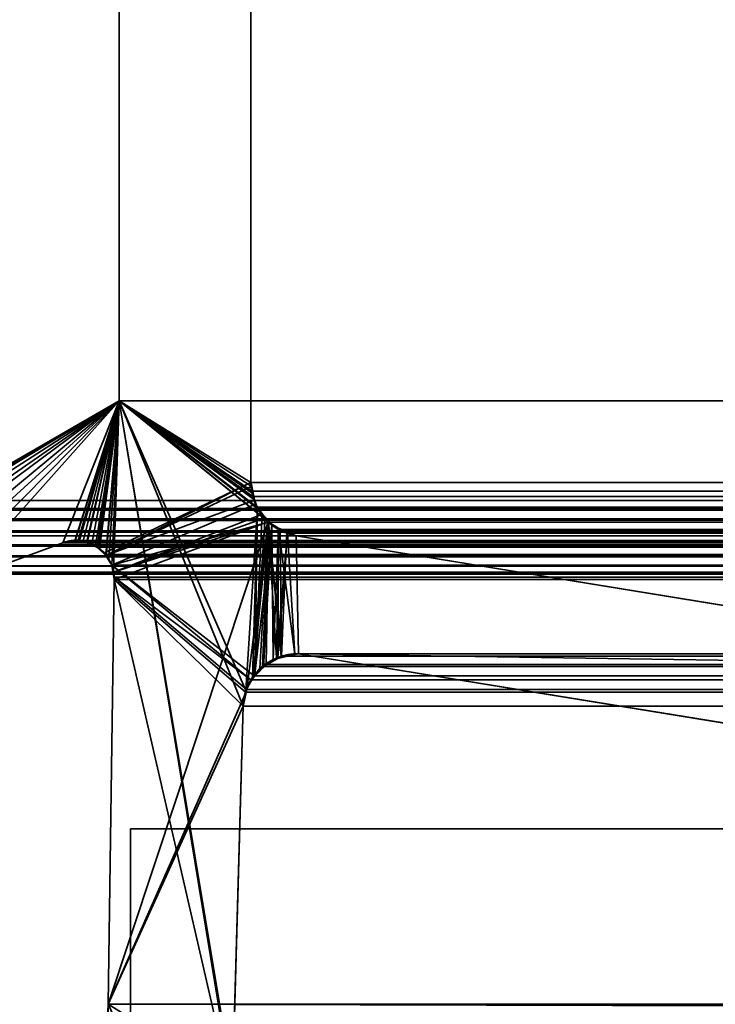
# Model space of a CAD drawing. Header units: millimetres. Extents: x -488 to 6688, y -115 to 115.
# Tile 600 of 656: x 1137.14 to 1142.56, y 1.65 to 9.33. Entities that reach past the tile are written whole.
import ezdxf

# ---------------------------------------------------------------- set-up
doc = ezdxf.new("R2010")
doc.units = ezdxf.units.MM
doc.layers.add('151', color=7, linetype='Continuous', true_color=0xffffff)

# ---------------------------------------------------------------- blocks, each defined once
blk = doc.blocks.new('UG_SURFACE_002')
at = {"layer": '151', "color": 252, "linetype": 'Continuous', "lineweight": 35}
for points in [[(2037.4999, -15, 2194.2501), (2037.4999, 115, 2194.2501), (962.5, 115, 2194.2501), (962.5, -15, 2194.2501)], [(1112.5, -15, 2044.25), (1112.5, 115, 2044.25), (1887.5, 115, 2044.25), (1887.5, -15, 2044.25)]]:
    blk.add_3dface(points, dxfattribs=at)
blk = doc.blocks.new('UG_SURFACE_110')
at = {"layer": '151', "color": 7, "linetype": 'Continuous', "lineweight": 35}
for points in [[(1138.9384, 10.8663, -10.75), (1138.9384, 5.7187, -10.75), (1137.9112, 6.3541, -10.75), (1137.9112, 10.6334, -10.75)], [(1138.9384, 5.7187, 2018.3115), (1138.9384, 10.8663, 2018.3115), (1137.9112, 10.6334, 2019.3388), (1137.9112, 6.3541, 2019.3388)], [(1138.9384, 5.7187, -10.75), (1138.9384, 10.8663, -10.75), (1138.9384, 10.8663, 2018.3115), (1138.9384, 5.7187, 2018.3115)], [(1137.9112, 6.3541, 2019.3388), (1137.9112, 10.6334, 2019.3388), (1137.9112, 10.6334, -10.75), (1137.9112, 6.3541, -10.75)], [(1137.9112, 6.3541, -10.75), (1136.4611, 5.1543, -10.75), (1136.4235, 5.2316, -10.75), (1136.4199, 5.2475, -10.75)], [(1136.4199, 5.2475, -10.75), (1136.4201, 5.3223, -10.75), (1137.9112, 6.3541, -10.75)], [(1137.9112, 6.3541, -10.75), (1136.4201, 5.3223, -10.75), (1136.4204, 5.3707, -10.75), (1136.4348, 5.4049, -10.75)], [(1137.9112, 6.3541, -10.75), (1136.4348, 5.4049, -10.75), (1136.4691, 5.4856, -10.75)], [(1136.5142, 5.0843, -10.75), (1136.4808, 5.1139, -10.75), (1136.4611, 5.1543, -10.75), (1137.9112, 6.3541, -10.75)], [(1136.4691, 5.4856, -10.75), (1136.47, 5.4877, -10.75), (1136.5358, 5.55, -10.75), (1137.9112, 6.3541, -10.75)], [(1136.5974, 5.0268, -10.75), (1136.5675, 5.0372, -10.75), (1136.5142, 5.0843, -10.75), (1137.9112, 6.3541, -10.75)], [(1136.5358, 5.55, -10.75), (1136.5647, 5.5775, -10.75), (1137.9112, 6.3541, -10.75)], [(1136.5647, 5.5775, 2020.6852), (1137.9112, 6.3541, 2019.3388), (1137.9112, 6.3541, -10.75), (1136.5647, 5.5775, -10.75)], [(1136.8068, 5.0016, 2020.4432), (1137.4708, 5.2483, 2019.7792), (1137.9112, 6.3541, 2019.3388), (1136.5647, 5.5775, 2020.6852)], [(1137.9112, 6.3541, -10.75), (1136.6966, 4.995, -10.75), (1136.6897, 4.9946, -10.75), (1136.5974, 5.0268, -10.75)], [(1137.9112, 6.3541, -10.75), (1137.4708, 5.2483, -10.75), (1136.8068, 5.0016, -10.75), (1136.6966, 4.995, -10.75)], [(1137.5659, 5.2625, -10.75), (1137.4708, 5.2483, -10.75), (1137.9112, 6.3541, -10.75)], [(1137.9112, 6.3541, 2019.3388), (1137.4708, 5.2483, 2019.7792), (1137.5656, 5.2561, 2019.6843)], [(1137.5656, 5.2561, 2019.6843), (1137.6314, 5.2615, 2019.6187), (1137.9112, 6.3541, 2019.3388)], [(1137.9112, 6.3541, -10.75), (1137.5923, 5.2665, -10.75), (1137.5659, 5.2625, -10.75)], [(1137.6628, 5.2488, -10.75), (1137.5923, 5.2665, -10.75), (1137.9112, 6.3541, -10.75)], [(1137.9112, 6.3541, 2019.3388), (1137.6314, 5.2615, 2019.6187), (1137.6625, 5.2472, 2019.5875)], [(1137.6625, 5.2472, 2019.5875), (1137.7499, 5.2071, 2019.5), (1137.9112, 6.3541, 2019.3388)], [(1137.9112, 6.3541, -10.75), (1137.6983, 5.2399, -10.75), (1137.6628, 5.2488, -10.75)], [(1137.7467, 5.2043, -10.75), (1137.6983, 5.2399, -10.75), (1137.9112, 6.3541, -10.75)], [(1137.9112, 6.3541, -10.75), (1138.9384, 5.7187, -10.75), (1137.7963, 5.1678, -10.75), (1137.7467, 5.2043, -10.75)], [(1137.7499, 5.2071, 2019.5), (1137.7584, 5.2033, 2019.4917), (1137.9112, 6.3541, 2019.3388)], [(1137.9112, 6.3541, 2019.3388), (1137.7584, 5.2033, 2019.4917), (1137.8086, 5.1456, 2019.4414)], [(1137.8086, 5.1456, 2019.4414), (1137.8318, 5.1188, 2019.4182), (1137.9112, 6.3541, 2019.3388)], [(1137.9112, 6.3541, 2019.3388), (1137.8318, 5.1188, 2019.4182), (1137.8535, 5.0731, 2019.3965)], [(1137.8535, 5.0731, 2019.3965), (1137.8678, 5.0177, 2019.3822), (1137.9112, 6.3541, 2019.3388)], [(1138.8117, 0.8784, 2018.4383), (1137.9112, 6.3541, 2019.3388), (1137.8678, 5.0177, 2019.3822), (1137.8716, 4.9608, 2019.3784)], [(1137.9112, 6.3541, 2019.3388), (1138.9463, 5.638, 2018.3039), (1138.9414, 5.6882, 2018.3086)], [(1138.9414, 5.6882, 2018.3086), (1138.9384, 5.7187, 2018.3115), (1137.9112, 6.3541, 2019.3388)], [(1137.9112, 6.3541, 2019.3388), (1138.8994, 4.0942, 2018.3506), (1138.99, 5.5167, 2018.26), (1138.9666, 5.5817, 2018.2834)], [(1137.9112, 6.3541, 2019.3388), (1138.799, 0.9593, 2018.451), (1138.7951, 1.0412, 2018.4548)], [(1138.9666, 5.5817, 2018.2834), (1138.9463, 5.638, 2018.3039), (1137.9112, 6.3541, 2019.3388)], [(1137.9112, 6.3541, 2019.3388), (1138.8117, 0.8784, 2018.4383), (1138.799, 0.9593, 2018.451)], [(1138.7951, 1.0412, 2018.4548), (1138.8776, 3.9715, 2018.3723), (1137.9112, 6.3541, 2019.3388)], [(1138.8776, 3.9715, 2018.3723), (1138.8986, 4.0895, 2018.3513), (1138.8994, 4.0942, 2018.3506), (1137.9112, 6.3541, 2019.3388)], [(1137.8081, 5.1482, -10.75), (1137.7963, 5.1678, -10.75), (1138.9384, 5.7187, -10.75)], [(1137.8081, 5.1482, -10.75), (1138.9384, 5.7187, -10.75), (1138.9447, 5.689, -10.75)], [(1138.9447, 5.689, -10.75), (1138.9678, 5.5798, -10.75), (1137.8081, 5.1482, -10.75)], [(1138.9384, 5.7187, -10.75), (1138.9384, 5.7187, 2018.3115), (1138.9414, 5.6882, 2018.3086)], [(1138.9414, 5.6882, 2018.3086), (1138.9447, 5.689, -10.75), (1138.9384, 5.7187, -10.75)], [(1138.9447, 5.689, -10.75), (1138.9414, 5.6882, 2018.3086), (1138.9463, 5.638, 2018.3039)], [(1138.9447, 5.689, -10.75), (1138.9463, 5.638, 2018.3039), (1138.9666, 5.5817, 2018.2834)], [(1138.9666, 5.5817, 2018.2834), (1138.9678, 5.5798, -10.75), (1138.9447, 5.689, -10.75)], [(1138.9678, 5.5798, -10.75), (1138.9742, 5.5488, -10.75), (1137.8535, 5.0731, -10.75), (1137.8081, 5.1482, -10.75)], [(1137.8678, 5.0177, -10.75), (1137.8535, 5.0731, -10.75), (1138.9742, 5.5488, -10.75), (1139.0296, 5.471, -10.75)], [(1138.9742, 5.5488, -10.75), (1138.9666, 5.5817, 2018.2834), (1138.99, 5.5167, 2018.26)], [(1138.9742, 5.5488, -10.75), (1138.9678, 5.5798, -10.75), (1138.9666, 5.5817, 2018.2834)], [(1138.9742, 5.5488, -10.75), (1138.99, 5.5167, 2018.26), (1139.027, 5.4733, 2018.223)], [(1139.027, 5.4733, 2018.223), (1139.0296, 5.471, -10.75), (1138.9742, 5.5488, -10.75)], [(1139.0296, 5.471, -10.75), (1139.0498, 5.4428, -10.75), (1137.8678, 5.0177, -10.75)], [(1138.99, 5.5167, 2018.26), (1138.8994, 4.0942, 2018.3506), (1138.9511, 4.1885, 2018.2989)], [(1138.9511, 4.1885, 2018.2989), (1138.9694, 4.2222, 2018.2805), (1138.99, 5.5167, 2018.26)], [(1139.027, 5.4733, 2018.223), (1138.99, 5.5167, 2018.26), (1138.9694, 4.2222, 2018.2805)], [(1138.9694, 4.2222, 2018.2805), (1139.0493, 5.447, 2018.2006), (1139.027, 5.4733, 2018.223)], [(1139.0296, 5.471, -10.75), (1139.027, 5.4733, 2018.223), (1139.0493, 5.447, 2018.2006)], [(1139.0493, 5.447, 2018.2006), (1139.0498, 5.4428, -10.75), (1139.0296, 5.471, -10.75)], [(1137.825, 1.6459, -10.75), (1139.0734, 5.4097, -10.75), (1138.9108, 4.1239, -10.75), (1138.9031, 4.0887, -10.75)], [(1139.0734, 5.4097, -10.75), (1137.825, 1.6459, -10.75), (1137.8716, 4.9608, -10.75)], [(1139.0498, 5.4428, -10.75), (1139.0734, 5.4097, -10.75), (1137.8678, 5.0177, -10.75)], [(1137.8716, 4.9608, -10.75), (1137.8678, 5.0177, -10.75), (1139.0734, 5.4097, -10.75)], [(1138.9549, 4.1872, -10.75), (1138.9108, 4.1239, -10.75), (1139.0734, 5.4097, -10.75)], [(1139.0734, 5.4097, -10.75), (1139.0095, 4.2657, -10.75), (1138.9549, 4.1872, -10.75)], [(1138.9694, 4.2222, 2018.2805), (1139.1013, 5.386, 2018.1489), (1139.0493, 5.447, 2018.2006)], [(1139.1013, 5.386, 2018.1489), (1138.9694, 4.2222, 2018.2805), (1139.038, 4.2773, 2018.2121)], [(1139.0367, 4.2832, -10.75), (1139.0095, 4.2657, -10.75), (1139.0734, 5.4097, -10.75)], [(1139.0734, 5.4097, -10.75), (1139.1389, 4.3495, -10.75), (1139.0367, 4.2832, -10.75)], [(1139.038, 4.2773, 2018.2121), (1139.1133, 4.3379, 2018.1367), (1139.1013, 5.386, 2018.1489)], [(1139.0498, 5.4428, -10.75), (1139.0493, 5.447, 2018.2006), (1139.1013, 5.386, 2018.1489)], [(1139.1013, 5.386, 2018.1489), (1139.0734, 5.4097, -10.75), (1139.0498, 5.4428, -10.75)], [(1139.1389, 4.3495, -10.75), (1139.0734, 5.4097, -10.75), (1139.1571, 5.3596, -10.75)], [(1139.0734, 5.4097, -10.75), (1139.1013, 5.386, 2018.1489), (1139.1547, 5.3626, 2018.0953)], [(1139.1547, 5.3626, 2018.0953), (1139.1571, 5.3596, -10.75), (1139.0734, 5.4097, -10.75)], [(1139.1547, 5.3626, 2018.0953), (1139.1013, 5.386, 2018.1489), (1139.1133, 4.3379, 2018.1367)], [(1139.1547, 5.3626, 2018.0953), (1139.1133, 4.3379, 2018.1367), (1139.1484, 4.3455, 2018.1017)], [(1139.1571, 5.3596, -10.75), (1139.2237, 5.3197, -10.75), (1139.1389, 4.3495, -10.75)], [(1139.1479, 4.3511, -10.75), (1139.1389, 4.3495, -10.75), (1139.2237, 5.3197, -10.75)], [(1139.2237, 5.3197, -10.75), (1139.2826, 4.3758, -10.75), (1139.1479, 4.3511, -10.75)], [(1139.1484, 4.3455, 2018.1017), (1139.2823, 4.3748, 2017.9677), (1139.1547, 5.3626, 2018.0953)], [(1139.2823, 4.3748, 2017.9677), (1139.3108, 4.381, 2017.9391), (1139.2921, 5.3024, 2017.9579), (1139.1547, 5.3626, 2018.0953)], [(1139.1571, 5.3596, -10.75), (1139.1547, 5.3626, 2018.0953), (1139.2921, 5.3024, 2017.9579)], [(1139.2921, 5.3024, 2017.9579), (1139.2237, 5.3197, -10.75), (1139.1571, 5.3596, -10.75)], [(1139.2237, 5.3197, -10.75), (1139.2921, 5.3024, -10.75), (1139.3108, 4.381, -10.75), (1139.2826, 4.3758, -10.75)], [(1139.2921, 5.3024, 2017.9579), (1139.2921, 5.3024, -10.75), (1139.2237, 5.3197, -10.75)], [(1148.4149, 2.8982, -10.75), (1139.3108, 4.381, -10.75), (1139.2921, 5.3024, -10.75), (1145.5108, 4.2872, -10.75)], [(1145.5108, 4.2872, 2011.7393), (1139.2921, 5.3024, 2017.9579), (1139.3108, 4.381, 2017.9391)], [(1145.5108, 4.2872, -10.75), (1139.2921, 5.3024, -10.75), (1139.2921, 5.3024, 2017.9579), (1145.5108, 4.2872, 2011.7393)], [(1137.4708, 5.2483, 2019.7792), (1136.8068, 5.0016, 2020.4432), (1136.8068, 5.0016, -10.75), (1137.4708, 5.2483, -10.75)], [(1137.4708, 5.2483, -10.75), (1137.5659, 5.2625, -10.75), (1137.5656, 5.2561, 2019.6843)], [(1137.5656, 5.2561, 2019.6843), (1137.4708, 5.2483, 2019.7792), (1137.4708, 5.2483, -10.75)], [(1137.6314, 5.2615, 2019.6187), (1137.5656, 5.2561, 2019.6843), (1137.5659, 5.2625, -10.75)], [(1137.6314, 5.2615, 2019.6187), (1137.5659, 5.2625, -10.75), (1137.5923, 5.2665, -10.75)], [(1137.5923, 5.2665, -10.75), (1137.6628, 5.2488, -10.75), (1137.6625, 5.2472, 2019.5875)], [(1137.6625, 5.2472, 2019.5875), (1137.6314, 5.2615, 2019.6187), (1137.5923, 5.2665, -10.75)], [(1137.6625, 5.2472, 2019.5875), (1137.6628, 5.2488, -10.75), (1137.6983, 5.2399, -10.75)], [(1137.7499, 5.2071, 2019.5), (1137.6625, 5.2472, 2019.5875), (1137.6983, 5.2399, -10.75)], [(1137.6983, 5.2399, -10.75), (1137.7467, 5.2043, -10.75), (1137.7499, 5.2071, 2019.5)], [(1137.7584, 5.2033, 2019.4917), (1137.7499, 5.2071, 2019.5), (1137.7467, 5.2043, -10.75)], [(1137.7467, 5.2043, -10.75), (1137.7963, 5.1678, -10.75), (1137.8086, 5.1456, 2019.4414)], [(1137.8086, 5.1456, 2019.4414), (1137.7584, 5.2033, 2019.4917), (1137.7467, 5.2043, -10.75)], [(1137.7963, 5.1678, -10.75), (1137.8081, 5.1482, -10.75), (1137.8086, 5.1456, 2019.4414)], [(1137.8081, 5.1482, -10.75), (1137.8535, 5.0731, -10.75), (1137.8535, 5.0731, 2019.3965)], [(1137.8535, 5.0731, 2019.3965), (1137.8318, 5.1188, 2019.4182), (1137.8081, 5.1482, -10.75)], [(1137.8318, 5.1188, 2019.4182), (1137.8086, 5.1456, 2019.4414), (1137.8081, 5.1482, -10.75)], [(1137.8535, 5.0731, -10.75), (1137.8678, 5.0177, -10.75), (1137.8716, 4.9608, 2019.3784)], [(1137.8716, 4.9608, 2019.3784), (1137.8678, 5.0177, 2019.3822), (1137.8535, 5.0731, -10.75)], [(1137.8678, 5.0177, 2019.3822), (1137.8535, 5.0731, 2019.3965), (1137.8535, 5.0731, -10.75)], [(1137.8678, 5.0177, -10.75), (1137.8716, 4.9608, -10.75), (1137.8716, 4.9608, 2019.3784)], [(1137.825, 1.6459, 2019.4249), (1137.8716, 4.9608, 2019.3784), (1137.8716, 4.9608, -10.75), (1137.825, 1.6459, -10.75)], [(1137.8716, 4.9608, 2019.3784), (1137.825, 1.6459, 2019.4249), (1137.826, 1.4847, 2019.424), (1138.8117, 0.8784, 2018.4383)], [(1139.3108, 4.381, 2017.9391), (1139.2823, 4.3748, 2017.9677), (1139.2826, 4.3758, -10.75)], [(1139.2826, 4.3758, -10.75), (1139.3108, 4.381, -10.75), (1139.3108, 4.381, 2017.9391)], [(1139.3108, 4.381, 2017.9391), (1148.4149, 2.8982, 2008.8351), (1145.5448, 4.2832, 2011.7052), (1145.5108, 4.2872, 2011.7393)], [(1139.3108, 4.381, -10.75), (1148.4149, 2.8982, -10.75), (1148.4149, 2.8982, 2008.8351), (1139.3108, 4.381, 2017.9391)], [(1139.0367, 4.2832, -10.75), (1139.1389, 4.3495, -10.75), (1139.1484, 4.3455, 2018.1017)], [(1139.1484, 4.3455, 2018.1017), (1139.1133, 4.3379, 2018.1367), (1139.0367, 4.2832, -10.75)], [(1139.1133, 4.3379, 2018.1367), (1139.038, 4.2773, 2018.2121), (1139.0367, 4.2832, -10.75)], [(1139.1389, 4.3495, -10.75), (1139.1479, 4.3511, -10.75), (1139.1484, 4.3455, 2018.1017)], [(1139.1479, 4.3511, -10.75), (1139.2826, 4.3758, -10.75), (1139.2823, 4.3748, 2017.9677)], [(1139.2823, 4.3748, 2017.9677), (1139.1484, 4.3455, 2018.1017), (1139.1479, 4.3511, -10.75)], [(1138.9549, 4.1872, -10.75), (1139.0095, 4.2657, -10.75), (1139.038, 4.2773, 2018.2121)], [(1139.038, 4.2773, 2018.2121), (1138.9694, 4.2222, 2018.2805), (1138.9549, 4.1872, -10.75)], [(1139.0095, 4.2657, -10.75), (1139.0367, 4.2832, -10.75), (1139.038, 4.2773, 2018.2121)], [(1138.9511, 4.1885, 2018.2989), (1138.8994, 4.0942, 2018.3506), (1138.9108, 4.1239, -10.75)], [(1138.9108, 4.1239, -10.75), (1138.9549, 4.1872, -10.75), (1138.9511, 4.1885, 2018.2989)], [(1138.9694, 4.2222, 2018.2805), (1138.9511, 4.1885, 2018.2989), (1138.9549, 4.1872, -10.75)], [(1138.9031, 4.0887, -10.75), (1138.8776, 3.9715, -10.75), (1137.825, 1.6459, -10.75)], [(1138.8776, 3.9715, -10.75), (1138.9031, 4.0887, -10.75), (1138.8986, 4.0895, 2018.3513)], [(1138.8986, 4.0895, 2018.3513), (1138.8776, 3.9715, 2018.3723), (1138.8776, 3.9715, -10.75)], [(1138.8994, 4.0942, 2018.3506), (1138.8986, 4.0895, 2018.3513), (1138.9031, 4.0887, -10.75)], [(1138.9031, 4.0887, -10.75), (1138.9108, 4.1239, -10.75), (1138.8994, 4.0942, 2018.3506)], [(1138.8776, 3.9715, -10.75), (1138.7951, 1.0412, -10.75), (1137.8256, 1.4846, -10.75), (1137.825, 1.6459, -10.75)], [(1138.7951, 1.0412, -10.75), (1138.8776, 3.9715, -10.75), (1138.8776, 3.9715, 2018.3723), (1138.7951, 1.0412, 2018.4548)], [(1137.825, 1.6459, -10.75), (1137.8256, 1.4846, -10.75), (1137.826, 1.4847, 2019.424)], [(1137.826, 1.4847, 2019.424), (1137.825, 1.6459, 2019.4249), (1137.825, 1.6459, -10.75)]]:
    blk.add_3dface(points, dxfattribs=at)
blk = doc.blocks.new('UG_SURFACE_111')
at = {"layer": '151', "color": 7, "linetype": 'Continuous', "lineweight": 35}
for points in [[(1137.9112, 6.3541, 2019.3388), (1137.9112, 10.6334, 2019.3388), (1138.9384, 10.8663, 2018.3115), (1138.9384, 5.7187, 2018.3115)], [(1138.9384, 5.7187, 2018.3115), (1138.9384, 10.8663, 2018.3115), (1861.0616, 10.8663, 2018.3115), (1861.0616, 5.7187, 2018.3115)], [(1862.0888, 6.3541, 2019.3388), (1862.0888, 10.6334, 2019.3388), (1137.9112, 10.6334, 2019.3388), (1137.9112, 6.3541, 2019.3388)], [(1136.5647, 5.5775, 2020.6852), (1137.9112, 6.3541, 2019.3388), (1137.4708, 5.2483, 2019.7792), (1136.8068, 5.0016, 2020.4432)], [(1863.4353, 5.5775, 2020.6852), (1862.0888, 6.3541, 2019.3388), (1137.9112, 6.3541, 2019.3388), (1136.5647, 5.5775, 2020.6852)], [(1137.5657, 5.2609, 2019.6843), (1137.4708, 5.2483, 2019.7792), (1137.9112, 6.3541, 2019.3388)], [(1137.9112, 6.3541, 2019.3388), (1137.6022, 5.2657, 2019.6478), (1137.5657, 5.2609, 2019.6843)], [(1137.6568, 5.2479, 2019.5932), (1137.6022, 5.2657, 2019.6478), (1137.9112, 6.3541, 2019.3388)], [(1137.9112, 6.3541, 2019.3388), (1137.7264, 5.2251, 2019.5236), (1137.6568, 5.2479, 2019.5932)], [(1137.7397, 5.2137, 2019.5103), (1137.7264, 5.2251, 2019.5236), (1137.9112, 6.3541, 2019.3388)], [(1137.8065, 5.1556, 2019.4435), (1137.7397, 5.2137, 2019.5103), (1137.9112, 6.3541, 2019.3388)], [(1137.9112, 6.3541, 2019.3388), (1137.8069, 5.1552, 2019.443), (1137.8065, 5.1556, 2019.4435)], [(1137.9112, 6.3541, 2019.3388), (1139.0761, 5.4072, 2018.1739), (1137.8535, 5.0731, 2019.3965), (1137.8069, 5.1552, 2019.443)], [(1137.9112, 6.3541, 2019.3388), (1138.9925, 5.5122, 2018.2574), (1139.0641, 5.4223, 2018.1859)], [(1137.9112, 6.3541, 2019.3388), (1138.9531, 5.6087, 2018.297), (1138.9871, 5.5255, 2018.2629)], [(1137.9112, 6.3541, 2019.3388), (1138.9384, 5.7187, 2018.3115), (1138.9474, 5.6514, 2018.3027)], [(1138.9871, 5.5255, 2018.2629), (1138.9925, 5.5122, 2018.2574), (1137.9112, 6.3541, 2019.3388)], [(1138.9474, 5.6514, 2018.3027), (1138.9531, 5.6087, 2018.297), (1137.9112, 6.3541, 2019.3388)], [(1139.0641, 5.4223, 2018.1859), (1139.0761, 5.4072, 2018.1739), (1137.9112, 6.3541, 2019.3388)], [(1138.9384, 5.7187, 2018.3115), (1861.0564, 5.6534, 2018.3065), (1861.0557, 5.6507, 2018.3058)], [(1138.9384, 5.7187, 2018.3115), (1861.0616, 5.7187, 2018.3115), (1861.0564, 5.6534, 2018.3065)], [(1861.0557, 5.6507, 2018.3058), (1138.9474, 5.6514, 2018.3027), (1138.9384, 5.7187, 2018.3115)], [(1138.9474, 5.6514, 2018.3027), (1861.0557, 5.6507, 2018.3058), (1861.0271, 5.5518, 2018.2772)], [(1138.9531, 5.6087, 2018.297), (1138.9474, 5.6514, 2018.3027), (1861.0271, 5.5518, 2018.2772)], [(1136.5647, 5.5775, 2020.6852), (1136.4948, 5.5146, 2020.7553), (1863.5043, 5.5123, 2020.7543)], [(1863.5043, 5.5123, 2020.7543), (1863.4353, 5.5775, 2020.6852), (1136.5647, 5.5775, 2020.6852)], [(1138.9531, 5.6087, 2018.297), (1861.0271, 5.5518, 2018.2772), (1861.012, 5.5272, 2018.2619)], [(1861.012, 5.5272, 2018.2619), (1138.9871, 5.5255, 2018.2629), (1138.9531, 5.6087, 2018.297)], [(1136.48, 5.5013, 2020.7701), (1136.4424, 5.4348, 2020.8075), (1863.5571, 5.4344, 2020.807)], [(1136.4948, 5.5146, 2020.7553), (1136.48, 5.5013, 2020.7701), (1863.5294, 5.4886, 2020.7794)], [(1136.48, 5.5013, 2020.7701), (1863.5571, 5.4344, 2020.807), (1863.5294, 5.4886, 2020.7794)], [(1863.5294, 5.4886, 2020.7794), (1863.5043, 5.5123, 2020.7543), (1136.4948, 5.5146, 2020.7553)], [(1138.9871, 5.5255, 2018.2629), (1861.012, 5.5272, 2018.2619), (1860.9639, 5.449, 2018.214)], [(1138.9925, 5.5122, 2018.2574), (1138.9871, 5.5255, 2018.2629), (1860.9639, 5.449, 2018.214)], [(1138.9925, 5.5122, 2018.2574), (1860.9639, 5.449, 2018.214), (1860.9353, 5.4249, 2018.1854)], [(1860.9353, 5.4249, 2018.1854), (1139.0641, 5.4223, 2018.1859), (1138.9925, 5.5122, 2018.2574)], [(1136.4354, 5.4222, 2020.8147), (1136.4158, 5.3416, 2020.8342), (1863.5839, 5.331, 2020.834)], [(1136.4366, 5.4244, 2020.8135), (1136.4354, 5.4222, 2020.8147), (1863.5681, 5.4131, 2020.818)], [(1136.4354, 5.4222, 2020.8147), (1863.5839, 5.331, 2020.834), (1863.5681, 5.4131, 2020.818)], [(1136.4424, 5.4348, 2020.8075), (1136.4366, 5.4244, 2020.8135), (1863.5626, 5.4236, 2020.8127)], [(1863.5681, 5.4131, 2020.818), (1863.5626, 5.4236, 2020.8127), (1136.4366, 5.4244, 2020.8135)], [(1863.5626, 5.4236, 2020.8127), (1863.5571, 5.4344, 2020.807), (1136.4424, 5.4348, 2020.8075)], [(1137.8535, 5.0731, 2019.3965), (1139.0761, 5.4072, 2018.1739), (1139.0281, 4.2823, 2018.2219), (1138.965, 4.2089, 2018.285)], [(1139.0572, 4.2979, 2018.1928), (1139.0281, 4.2823, 2018.2219), (1139.0761, 5.4072, 2018.1739)], [(1139.1747, 4.3615, 2018.0752), (1139.0572, 4.2979, 2018.1928), (1139.0761, 5.4072, 2018.1739)], [(1139.0641, 5.4223, 2018.1859), (1860.9353, 5.4249, 2018.1854), (1860.8527, 5.3547, 2018.1026)], [(1139.0761, 5.4072, 2018.1739), (1139.0641, 5.4223, 2018.1859), (1860.8527, 5.3547, 2018.1026)], [(1139.0761, 5.4072, 2018.1739), (1860.8527, 5.3547, 2018.1026), (1860.8342, 5.3481, 2018.0843)], [(1860.8342, 5.3481, 2018.0843), (1139.1673, 5.3523, 2018.0829), (1139.0761, 5.4072, 2018.1739)], [(1139.0761, 5.4072, 2018.1739), (1139.1783, 4.3634, 2018.0717), (1139.1747, 4.3615, 2018.0752)], [(1139.1783, 4.3634, 2018.0717), (1139.0761, 5.4072, 2018.1739), (1139.1673, 5.3523, 2018.0829)], [(1863.5839, 5.331, 2020.834), (1136.4154, 5.3315, 2020.8347), (1136.4142, 5.3011, 2020.8359)], [(1863.5839, 5.331, 2020.834), (1136.4142, 5.3011, 2020.8359), (1136.4235, 5.2316, 2020.8266)], [(1136.4158, 5.3416, 2020.8342), (1136.4154, 5.3315, 2020.8347), (1863.5839, 5.331, 2020.834)], [(1136.4235, 5.2316, 2020.8266), (1863.5856, 5.3226, 2020.8356), (1863.5839, 5.331, 2020.834)], [(1136.4235, 5.2316, 2020.8266), (1863.5765, 5.2316, 2020.8266), (1863.5856, 5.3226, 2020.8356)], [(1139.2186, 5.3214, 2018.0314), (1139.1673, 5.3523, 2018.0829), (1860.8342, 5.3481, 2018.0843)], [(1139.1673, 5.3523, 2018.0829), (1139.2186, 5.3214, 2018.0314), (1139.1783, 4.3634, 2018.0717)], [(1139.3108, 4.381, 2017.9391), (1139.1783, 4.3634, 2018.0717), (1139.2186, 5.3214, 2018.0314), (1139.2921, 5.3024, 2017.9579)], [(1139.2921, 5.3024, 2017.9579), (1139.2186, 5.3214, 2018.0314), (1860.8342, 5.3481, 2018.0843)], [(1860.8342, 5.3481, 2018.0843), (1860.7079, 5.3024, 2017.9579), (1139.2921, 5.3024, 2017.9579)], [(1145.5108, 4.2872, 2011.7393), (1139.2921, 5.3024, 2017.9579), (1860.7079, 5.3024, 2017.9579), (1854.4892, 4.2872, 2011.7393)], [(1148.4149, 2.8982, 2008.8351), (1139.3108, 4.381, 2017.9391), (1139.2921, 5.3024, 2017.9579), (1145.5108, 4.2872, 2011.7393)], [(1136.4275, 5.2218, 2020.8225), (1863.5725, 5.2218, 2020.8225), (1863.5765, 5.2316, 2020.8266), (1136.4235, 5.2316, 2020.8266)], [(1862.5292, 5.2483, 2019.7792), (1863.1932, 5.0016, 2020.4432), (1136.8068, 5.0016, 2020.4432), (1137.4708, 5.2483, 2019.7792)], [(1137.4708, 5.2483, 2019.7792), (1137.5657, 5.2609, 2019.6843), (1862.4343, 5.2601, 2019.6843)], [(1862.4343, 5.2601, 2019.6843), (1862.5292, 5.2483, 2019.7792), (1137.4708, 5.2483, 2019.7792)], [(1862.393, 5.2652, 2019.6431), (1137.5657, 5.2609, 2019.6843), (1137.6022, 5.2657, 2019.6478)], [(1862.393, 5.2652, 2019.6431), (1862.4343, 5.2601, 2019.6843), (1137.5657, 5.2609, 2019.6843)], [(1137.6022, 5.2657, 2019.6478), (1862.3434, 5.2471, 2019.5935), (1862.393, 5.2652, 2019.6431)], [(1137.6022, 5.2657, 2019.6478), (1137.6568, 5.2479, 2019.5932), (1862.3434, 5.2471, 2019.5935)], [(1862.26, 5.2166, 2019.51), (1137.6568, 5.2479, 2019.5932), (1137.7264, 5.2251, 2019.5236)], [(1862.26, 5.2166, 2019.51), (1862.3434, 5.2471, 2019.5935), (1137.6568, 5.2479, 2019.5932)], [(1137.7264, 5.2251, 2019.5236), (1862.2594, 5.2161, 2019.5093), (1862.26, 5.2166, 2019.51)], [(1137.7264, 5.2251, 2019.5236), (1137.7397, 5.2137, 2019.5103), (1862.2594, 5.2161, 2019.5093)], [(1863.5403, 5.1444, 2020.7903), (1136.4275, 5.2218, 2020.8225), (1136.4596, 5.1447, 2020.7903)], [(1863.5403, 5.1444, 2020.7903), (1863.5725, 5.2218, 2020.8225), (1136.4275, 5.2218, 2020.8225)], [(1862.2594, 5.2161, 2019.5093), (1137.7397, 5.2137, 2019.5103), (1137.8065, 5.1556, 2019.4435)], [(1137.8065, 5.1556, 2019.4435), (1862.1938, 5.1547, 2019.444), (1862.2594, 5.2161, 2019.5093)], [(1862.1894, 5.1506, 2019.4395), (1137.8065, 5.1556, 2019.4435), (1137.8069, 5.1552, 2019.443)], [(1862.1894, 5.1506, 2019.4395), (1862.1938, 5.1547, 2019.444), (1137.8065, 5.1556, 2019.4435)], [(1137.8069, 5.1552, 2019.443), (1862.1465, 5.0731, 2019.3965), (1862.1894, 5.1506, 2019.4395)], [(1137.8069, 5.1552, 2019.443), (1137.8535, 5.0731, 2019.3965), (1862.1465, 5.0731, 2019.3965)], [(1863.5403, 5.1444, 2020.7903), (1136.4596, 5.1447, 2020.7903), (1136.4657, 5.1377, 2020.7844)], [(1136.4657, 5.1377, 2020.7844), (1863.5345, 5.1375, 2020.7844), (1863.5403, 5.1444, 2020.7903)], [(1863.5345, 5.1375, 2020.7844), (1136.4657, 5.1377, 2020.7844), (1136.5267, 5.0664, 2020.7233)], [(1863.4803, 5.0724, 2020.7303), (1863.5345, 5.1375, 2020.7844), (1136.5267, 5.0664, 2020.7233)], [(1863.4682, 5.0661, 2020.7181), (1863.4803, 5.0724, 2020.7303), (1136.5267, 5.0664, 2020.7233)], [(1138.965, 4.2089, 2018.285), (1138.9385, 4.178, 2018.3115), (1137.8535, 5.0731, 2019.3965)], [(1137.8715, 4.9803, 2019.3784), (1137.8535, 5.0731, 2019.3965), (1138.9385, 4.178, 2018.3115)], [(1862.1328, 5.0214, 2019.3827), (1137.8535, 5.0731, 2019.3965), (1137.8715, 4.9803, 2019.3784)], [(1862.1328, 5.0214, 2019.3827), (1862.1465, 5.0731, 2019.3965), (1137.8535, 5.0731, 2019.3965)], [(1136.5267, 5.0664, 2020.7233), (1136.5314, 5.0638, 2020.7186), (1863.4682, 5.0661, 2020.7181)], [(1863.3832, 5.022, 2020.6332), (1863.4682, 5.0661, 2020.7181), (1136.5314, 5.0638, 2020.7186)], [(1136.5314, 5.0638, 2020.7186), (1136.616, 5.018, 2020.6339), (1863.3832, 5.022, 2020.6332)], [(1863.3832, 5.022, 2020.6332), (1136.616, 5.018, 2020.6339), (1136.6394, 5.0054, 2020.6108)], [(1863.3413, 5.0002, 2020.5913), (1863.3832, 5.022, 2020.6332), (1136.6394, 5.0054, 2020.6108)], [(1136.6394, 5.0054, 2020.6108), (1136.7068, 5.0038, 2020.5431), (1863.2932, 5.0006, 2020.5433)], [(1863.2932, 5.0006, 2020.5433), (1863.3413, 5.0002, 2020.5913), (1136.6394, 5.0054, 2020.6108)], [(1136.7068, 5.0038, 2020.5431), (1136.8068, 5.0016, 2020.4432), (1863.1932, 5.0016, 2020.4432)], [(1863.1932, 5.0016, 2020.4432), (1863.2932, 5.0006, 2020.5433), (1136.7068, 5.0038, 2020.5431)], [(1137.8715, 4.9803, 2019.3784), (1862.1284, 4.9608, 2019.3784), (1862.1328, 5.0214, 2019.3827)], [(1138.8776, 3.9715, 2018.3723), (1138.7951, 1.0412, 2018.4548), (1137.825, 1.6459, 2019.4249), (1137.8716, 4.9608, 2019.3784)], [(1862.175, 1.6459, 2019.4249), (1862.1284, 4.9608, 2019.3784), (1137.8716, 4.9608, 2019.3784), (1137.825, 1.6459, 2019.4249)], [(1137.8715, 4.9803, 2019.3784), (1138.9385, 4.178, 2018.3115), (1138.9041, 4.1013, 2018.3458)], [(1138.9041, 4.1013, 2018.3458), (1138.8956, 4.0824, 2018.3544), (1137.8716, 4.9608, 2019.3784), (1137.8715, 4.9803, 2019.3784)], [(1137.8715, 4.9803, 2019.3784), (1137.8716, 4.9608, 2019.3784), (1862.1284, 4.9608, 2019.3784)], [(1137.8716, 4.9608, 2019.3784), (1138.8956, 4.0824, 2018.3544), (1138.8776, 3.9715, 2018.3723)], [(1139.1783, 4.3634, 2018.0717), (1139.3108, 4.381, 2017.9391), (1860.6892, 4.381, 2017.9391), (1860.8217, 4.3634, 2018.0717)], [(1139.3108, 4.381, 2017.9391), (1148.4149, 2.8982, 2008.8351), (1851.5851, 2.8982, 2008.8351), (1860.6892, 4.381, 2017.9391)], [(1139.1747, 4.3615, 2018.0752), (1860.8253, 4.3615, 2018.0752), (1860.9428, 4.2979, 2018.1928), (1139.0572, 4.2979, 2018.1928)], [(1860.8217, 4.3634, 2018.0717), (1139.1747, 4.3615, 2018.0752), (1139.1783, 4.3634, 2018.0717)], [(1860.8217, 4.3634, 2018.0717), (1860.8253, 4.3615, 2018.0752), (1139.1747, 4.3615, 2018.0752)], [(1860.9719, 4.2823, 2018.2219), (1138.965, 4.2089, 2018.285), (1139.0281, 4.2823, 2018.2219)], [(1860.9719, 4.2823, 2018.2219), (1861.035, 4.2089, 2018.285), (1138.965, 4.2089, 2018.285)], [(1139.0281, 4.2823, 2018.2219), (1139.0572, 4.2979, 2018.1928), (1860.9428, 4.2979, 2018.1928), (1860.9719, 4.2823, 2018.2219)], [(1861.0959, 4.1013, 2018.3458), (1138.9041, 4.1013, 2018.3458), (1138.9385, 4.178, 2018.3115)], [(1138.9385, 4.178, 2018.3115), (1138.965, 4.2089, 2018.285), (1861.035, 4.2089, 2018.285), (1861.0615, 4.178, 2018.3115)], [(1861.0615, 4.178, 2018.3115), (1861.0959, 4.1013, 2018.3458), (1138.9385, 4.178, 2018.3115)], [(1861.1044, 4.0824, 2018.3544), (1138.8776, 3.9715, 2018.3723), (1138.8956, 4.0824, 2018.3544)], [(1861.1044, 4.0824, 2018.3544), (1861.1224, 3.9715, 2018.3723), (1138.8776, 3.9715, 2018.3723)], [(1138.8956, 4.0824, 2018.3544), (1138.9041, 4.1013, 2018.3458), (1861.0959, 4.1013, 2018.3458), (1861.1044, 4.0824, 2018.3544)], [(1138.7951, 1.0412, 2018.4548), (1138.8776, 3.9715, 2018.3723), (1861.1224, 3.9715, 2018.3723), (1861.2049, 1.0412, 2018.4548)], [(1137.7392, -0.6892, 2019.5107), (1137.825, 1.6459, 2019.4249), (1138.8074, -0.4501, 2018.4426), (1138.7697, -1.8721, 2018.4803)], [(1862.1695, 0.0733, 2019.4194), (1137.825, 1.6459, 2019.4249), (1137.7392, -0.6892, 2019.5107)], [(1137.825, 1.6459, 2019.4249), (1138.7951, 1.0412, 2018.4548), (1138.8147, -0.4469, 2018.4352), (1138.8124, -0.4479, 2018.4376)], [(1138.8124, -0.4479, 2018.4376), (1138.8074, -0.4501, 2018.4426), (1137.825, 1.6459, 2019.4249)], [(1862.1695, 0.0733, 2019.4194), (1862.175, 1.6459, 2019.4249), (1137.825, 1.6459, 2019.4249)]]:
    blk.add_3dface(points, dxfattribs=at)
blk = doc.blocks.new('UG_SURFACE_113')
at = {"layer": '151', "color": 252, "linetype": 'Continuous', "lineweight": 35}
for points in [[(1138, 3.0145, -9.75), (1153, 3.0145, -9.75), (1153, 3.0145, -10.75), (1138, 3.0145, -10.75)], [(1153, 3.0145, -9.75), (1138, 3.0145, -9.75), (1138, -16.9528, -9.75), (1862, -16.9528, -9.75)], [(1138, -16.9528, -10.75), (1138, 3.0145, -10.75), (1153, 3.0145, -10.75)], [(1153, 3.0145, -10.75), (1847, 3.0145, -10.75), (1138, -16.9528, -10.75)], [(1847, 3.0145, -10.75), (1862, 3.0145, -10.75), (1862, -16.9528, -10.75), (1138, -16.9528, -10.75)], [(1138, -16.9528, -9.75), (1138, 3.0145, -9.75), (1138, 3.0145, -10.75), (1138, -16.9528, -10.75)]]:
    blk.add_3dface(points, dxfattribs=at)
blk = doc.blocks.new('UG_SURFACE_129')
at = {"layer": '151', "color": 252, "linetype": 'Continuous', "lineweight": 35}
for points in [[(1135.8, -22.22, 2021.45), (1864.2, -22.22, 2021.45), (1864.2, 12.92, 2021.45), (1135.8, 12.92, 2021.45)], [(1137, -22.22, 2020.2501), (1137, 12.92, 2020.2501), (1863, 12.92, 2020.2501), (1863, -22.22, 2020.2501)]]:
    blk.add_3dface(points, dxfattribs=at)

msp = doc.modelspace()

# ---------------------------------------------------------------- linework, layer by layer
at = {"layer": '151', "color": 251, "linetype": 'Continuous', "lineweight": -3, "true_color": 0x636466}
for p, q in [((1138.9385, 10.8663, 2018.3115), (1138.9385, 5.7187, 2018.3115)), ((1138.9385, 5.7187, -10.75), (1138.9385, 10.8663, -10.75)), ((1138.9385, 10.8663, 2018.3115), (1138.9385, 5.7187, 2018.3115)), ((1137.9112, 6.3541, 2019.3388), (1137.9112, 10.6334, 2019.3388)), ((1137.9112, 6.3541, -10.75), (1137.9112, 10.6334, -10.75)), ((1137.9112, 6.3541, 2019.3388), (1137.9112, 10.6334, 2019.3388)), ((1136.5647, 5.5775, 2020.6853), (1137.9112, 6.3541, 2019.3388)), ((1136.5647, 5.5775, 2020.6853), (1137.9112, 6.3541, 2019.3388)), ((1136.5647, 5.5775, -10.75), (1137.9112, 6.3541, -10.75)), ((1862.0888, 6.3541, 2019.3388), (1137.9112, 6.3541, 2019.3388)), ((1137.9112, 6.3541, 2019.3388), (1137.9112, 6.3541, -10.75)), ((1138.9385, 5.7187, 2018.3115), (1861.0615, 5.7187, 2018.3115)), ((1138.9385, 5.7187, -10.75), (1138.9385, 5.7187, 2018.3115)), ((1863.4353, 5.5775, 2020.6853), (1136.5647, 5.5775, 2020.6853)), ((1139.2921, 5.3024, 2017.9579), (1145.5108, 4.2872, 2011.7392)), ((1145.5108, 4.2872, -10.75), (1139.2921, 5.3024, -10.75)), ((1139.2921, 5.3024, -10.75), (1139.2921, 5.3024, 2017.9579)), ((1139.2921, 5.3024, 2017.9579), (1145.5108, 4.2872, 2011.7392)), ((1139.2921, 5.3024, 2017.9579), (1860.7079, 5.3024, 2017.9579)), ((1863.5766, 5.2316, 2020.8266), (1136.4234, 5.2316, 2020.8266)), ((1137.4709, 5.2483, -10.75), (1136.8068, 5.0016, -10.75)), ((1137.4709, 5.2483, 2019.7791), (1136.8068, 5.0016, 2020.4432)), ((1137.4709, 5.2483, 2019.7791), (1136.8068, 5.0016, 2020.4432)), ((1137.4709, 5.2483, 2019.7791), (1137.4709, 5.2483, -10.75)), ((1862.5291, 5.2483, 2019.7791), (1137.4709, 5.2483, 2019.7791)), ((1862.1465, 5.0731, 2019.3965), (1137.8535, 5.0731, 2019.3965)), ((1137.8535, 5.0731, 2019.3965), (1137.8535, 5.0731, -10.75)), ((1863.1932, 5.0016, 2020.4432), (1136.8068, 5.0016, 2020.4432)), ((1137.825, 1.6459, 2019.425), (1137.8716, 4.9608, 2019.3784)), ((1137.825, 1.6459, -10.75), (1137.8716, 4.9608, -10.75)), ((1137.8716, 4.9608, 2019.3784), (1137.825, 1.6459, 2019.425)), ((1137.8716, 4.9608, 2019.3784), (1862.1284, 4.9608, 2019.3784)), ((1137.8716, 4.9608, -10.75), (1137.8716, 4.9608, 2019.3784)), ((1139.3109, 4.381, -10.75), (1139.3109, 4.381, 2017.9391)), ((1139.3109, 4.381, 2017.9391), (1860.6891, 4.381, 2017.9391)), ((1148.4148, 2.8982, 2008.8352), (1139.3109, 4.381, 2017.9391)), ((1139.3109, 4.381, -10.75), (1148.4148, 2.8982, -10.75)), ((1148.4148, 2.8982, 2008.8352), (1139.3109, 4.381, 2017.9391)), ((1138.8776, 3.9715, 2018.3724), (1138.7951, 1.0412, 2018.4549)), ((1138.7951, 1.0412, -10.75), (1138.8776, 3.9715, -10.75)), ((1138.8776, 3.9715, 2018.3724), (1138.7951, 1.0412, 2018.4549)), ((1138.8776, 3.9715, -10.75), (1138.8776, 3.9715, 2018.3724)), ((1138.8776, 3.9715, 2018.3724), (1861.1224, 3.9715, 2018.3724)), ((1153, 3.0145, -9.75), (1138, 3.0145, -9.75)), ((1138, -16.9528, -9.75), (1138, 3.0145, -9.75)), ((1138, 3.0145, -10.75), (1138, 3.0145, -9.75)), ((1153, 3.0145, -10.75), (1138, 3.0145, -10.75)), ((1138, -16.9528, -10.75), (1138, 3.0145, -10.75))]:
    msp.add_line(p, q, dxfattribs=at)
for points in [[(1138.9385, 5.7187, -10.75), (1138.9385, 5.512, -10.75), (1139.0886, 5.3361, -10.75), (1139.2921, 5.3024, -10.75)], [(1139.2921, 5.3024, 2017.9579), (1139.0886, 5.3361, 2018.1614), (1138.9385, 5.512, 2018.3115), (1138.9385, 5.7187, 2018.3115)], [(1137.4709, 5.2483, 2019.7791), (1137.6249, 5.3056, 2019.6251), (1137.7958, 5.227, 2019.4542), (1137.8535, 5.0731, 2019.3965)], [(1137.4709, 5.2483, -10.75), (1137.6249, 5.3056, -10.75), (1137.7958, 5.227, -10.75), (1137.8535, 5.0731, -10.75)], [(1137.8535, 5.0731, 2019.3965), (1137.8666, 5.0369, 2019.3834), (1137.8726, 4.9991, 2019.3774), (1137.8716, 4.9608, 2019.3784)], [(1137.8535, 5.0731, -10.75), (1137.8666, 5.0369, -10.75), (1137.8726, 4.9991, -10.75), (1137.8716, 4.9608, -10.75)], [(1139.3109, 4.381, -10.75), (1139.0783, 4.387, -10.75), (1138.8843, 4.204, -10.75), (1138.8776, 3.9715, -10.75)], [(1138.8776, 3.9715, 2018.3724), (1138.8843, 4.204, 2018.3657), (1139.0783, 4.387, 2018.1717), (1139.3109, 4.381, 2017.9391)]]:
    msp.add_open_spline(points, degree=3, dxfattribs=at)
for points, knots in [([(1138.9385, 5.7187, 2018.3115), (1138.9385, 5.6814, 2018.3115), (1138.9436, 5.6435, 2018.3064), (1138.9624, 5.574, 2018.2876), (1138.9762, 5.5413, 2018.2738), (1139.0157, 5.471, 2018.2343), (1139.0448, 5.4358, 2018.2052), (1139.1195, 5.3676, 2018.1305), (1139.1685, 5.3393, 2018.0815), (1139.2427, 5.3128, 2018.0073), (1139.2674, 5.3065, 2017.9826), (1139.2921, 5.3024, 2017.9579)], [0, 0, 0, 0, 0.158603, 0.158603, 0.315943, 0.315943, 0.540002, 0.540002, 0.851296, 0.851296, 1, 1, 1, 1]), ([(1137.8535, 5.0731, 2019.3965), (1137.8419, 5.1041, 2019.4081), (1137.8255, 5.132, 2019.4245), (1137.7833, 5.1847, 2019.4667), (1137.7555, 5.2079, 2019.4945), (1137.6873, 5.2484, 2019.5627), (1137.6447, 5.2617, 2019.6053), (1137.5584, 5.2699, 2019.6916), (1137.5134, 5.2641, 2019.7366), (1137.4709, 5.2483, 2019.7791)], [0, 0, 0, 0, 0.173579, 0.173579, 0.393617, 0.393617, 0.691558, 0.691558, 1, 1, 1, 1]), ([(1137.8535, 5.0731, 2019.3965), (1137.8552, 5.0684, 2019.3948), (1137.8568, 5.0638, 2019.3932), (1137.8597, 5.0543, 2019.3903), (1137.8611, 5.0495, 2019.3889), (1137.8635, 5.0397, 2019.3865), (1137.8647, 5.0348, 2019.3853), (1137.8667, 5.0248, 2019.3833), (1137.8676, 5.0198, 2019.3824), (1137.8691, 5.0097, 2019.3809), (1137.8697, 5.0046, 2019.3803), (1137.8709, 4.9931, 2019.3791), (1137.8713, 4.9867, 2019.3787), (1137.8717, 4.9738, 2019.3783), (1137.8718, 4.9673, 2019.3782), (1137.8716, 4.9608, 2019.3784)], [0, 0, 0, 0, 0.133481, 0.133481, 0.266972, 0.266972, 0.400472, 0.400472, 0.533978, 0.533978, 0.667491, 0.667491, 0.833087, 0.833087, 1, 1, 1, 1]), ([(1138.8776, 3.9715, 2018.3724), (1138.8787, 4.0094, 2018.3713), (1138.8851, 4.0475, 2018.3649), (1138.9062, 4.117, 2018.3438), (1138.9211, 4.1494, 2018.3289), (1138.9638, 4.2194, 2018.2862), (1138.9948, 4.2543, 2018.2552), (1139.0742, 4.3209, 2018.1758), (1139.1259, 4.3477, 2018.1241), (1139.2217, 4.3764, 2018.0283), (1139.2665, 4.3822, 2017.9835), (1139.3109, 4.381, 2017.9391)], [0, 0, 0, 0, 0.141054, 0.141054, 0.2809, 0.2809, 0.484304, 0.484304, 0.767104, 0.767104, 1, 1, 1, 1])]:
    msp.add_open_spline(points, degree=3, knots=knots, dxfattribs=at)

# ---------------------------------------------------------------- block references
for name in ['UG_SURFACE_002', 'UG_SURFACE_129', 'UG_SURFACE_113', 'UG_SURFACE_110', 'UG_SURFACE_111']:
    msp.add_blockref(name, (0, 0), dxfattribs=at)

doc.saveas('drawing.dxf')
